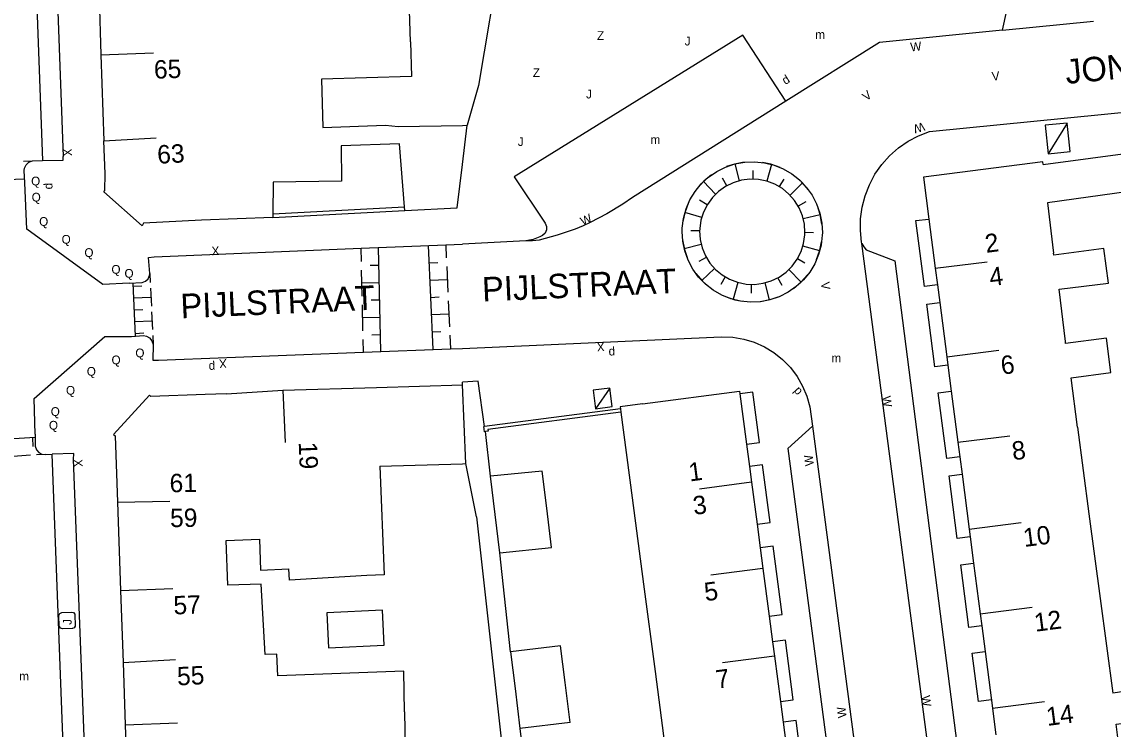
# Model space of a CAD drawing. Extents: x 134999 to 136502, y 457398 to 459002.
# Drawn here: x 135974.8 to 136037.3, y 457580.9 to 457621.4 of the extents above; entities that cross this region are included whole.
import ezdxf

# ---------------------------------------------------------------- set-up
doc = ezdxf.new("R2010")
doc.units = 0
for name, color, linetype in [('RI_DGTB_15', 7, 'Continuous'), ('RI_DGTB_2', 7, 'Continuous'), ('RI_DGTB_29', 7, 'Continuous'), ('RI_DGTB_30', 7, 'Continuous'), ('RI_DGTB_31', 7, 'Continuous'), ('RI_DGTB_32', 7, 'Continuous'), ('RI_DGTB_35', 7, 'Continuous'), ('RI_DGTB_36', 7, 'Continuous'), ('RI_DGTB_37', 7, 'Continuous'), ('RI_DGTB_4', 7, 'Continuous'), ('RI_DGTB_43', 7, 'Continuous'), ('RI_DGTB_5', 7, 'Continuous'), ('RI_DGTB_53', 7, 'Continuous'), ('RI_DGTB_54', 7, 'Continuous'), ('RI_DGTB_6', 7, 'Continuous')]:
    doc.layers.add(name, color=color, linetype=linetype)

msp = doc.modelspace()

# ---------------------------------------------------------------- linework, layer by layer
at = {"layer": 'RI_DGTB_15'}
for p, q in [((135979.311, 457619.497), (135982.309, 457619.611)), ((135979.48, 457614.566), (135982.475, 457614.742)), ((136027.075, 457607.269), (136030.051, 457607.647)), ((136027.732, 457602.207), (136030.708, 457602.585)), ((135989.723, 457600.283), (135989.852, 457597.286)), ((136028.369, 457597.306), (136031.345, 457597.683)), ((136016.557, 457595.016), (136013.582, 457594.629)), ((135980.251, 457593.871), (135983.251, 457593.928)), ((136029.014, 457592.338), (136031.99, 457592.715)), ((136017.206, 457590.075), (136014.231, 457589.688)), ((135980.428, 457588.813), (135983.426, 457588.93)), ((136029.645, 457587.482), (136032.621, 457587.86)), ((136017.865, 457585.065), (136014.89, 457584.678)), ((135980.578, 457584.689), (135983.573, 457584.857)), ((136030.348, 457582.074), (136033.324, 457582.452)), ((135980.698, 457581.119), (135983.696, 457581.236))]:
    msp.add_line(p, q, dxfattribs=at)
at = {"layer": 'RI_DGTB_2'}
for p, q in [((135986.49, 457600.08), (135989.723, 457600.283)), ((135989.723, 457600.283), (135995.09, 457600.45)), ((136010.32, 457599.5), (136009.038, 457599.335))]:
    msp.add_line(p, q, dxfattribs=at)
msp.add_lwpolyline([(135995.275, 457595.933), (135995.53, 457589.71), (135994.53, 457589.67)], dxfattribs=at)
at = {"layer": 'RI_DGTB_30'}
for points in [[(136033.375, 457615.465), (136033.539, 457613.826), (136034.788, 457613.951), (136034.624, 457615.59), (136033.375, 457615.465)], [(136034.624, 457615.59), (136033.539, 457613.826)], [(136007.483, 457600.284), (136007.621, 457599.223), (136008.583, 457599.348), (136008.445, 457600.409), (136007.483, 457600.284)], [(136008.445, 457600.409), (136007.621, 457599.223)]]:
    msp.add_lwpolyline(points, dxfattribs=at)
at = {"layer": 'RI_DGTB_31'}
for p, q in [((135974.878, 457613.4), (135975.388, 457613.423)), ((136015.862, 457612.283), (136015.618, 457613.252)), ((136017.695, 457613.222), (136017.422, 457612.259)), ((136015.132, 457611.993), (136014.889, 457612.429)), ((136016.643, 457612.374), (136016.65, 457612.873)), ((135971.932, 457612.267), (135974.938, 457612.402)), ((136014.501, 457611.524), (136013.805, 457612.241)), ((136018.4, 457612.377), (136018.144, 457611.948)), ((136019.479, 457612.157), (136018.76, 457611.46)), ((136014.013, 457610.907), (136013.584, 457611.164)), ((136019.667, 457611.072), (136019.23, 457610.829)), ((136013.701, 457610.186), (136012.74, 457610.459)), ((136020.49, 457610.342), (136019.52, 457610.098)), ((136013.586, 457609.407), (136013.086, 457609.414)), ((136020.111, 457609.309), (136019.611, 457609.317)), ((135994.225, 457607.662), (135994.209, 457608.417)), ((135995.334, 457602.499), (135995.208, 457608.458)), ((135998.048, 457608.574), (135998.314, 457602.615)), ((135999.048, 457608.615), (135999.081, 457607.868)), ((136013.677, 457608.625), (136012.707, 457608.381)), ((136020.458, 457608.264), (136019.496, 457608.538)), ((135995.23, 457607.434), (135994.73, 457607.424)), ((135998.093, 457607.577), (135998.592, 457607.599)), ((136013.967, 457607.894), (136013.531, 457607.651)), ((136019.614, 457607.559), (136019.184, 457607.816)), ((135982.111, 457606.974), (135982.134, 457606.466)), ((135994.267, 457605.674), (135994.235, 457607.165)), ((135999.103, 457607.375), (135999.169, 457605.896)), ((136014.437, 457607.263), (136013.719, 457606.566)), ((136019.392, 457606.482), (136018.696, 457607.199)), ((135981.135, 457606.422), (135981.273, 457603.388)), ((135981.143, 457606.251), (135981.642, 457606.274)), ((135995.251, 457606.44), (135994.251, 457606.419)), ((135998.137, 457606.591), (135999.136, 457606.636)), ((136015.054, 457606.775), (136014.798, 457606.346)), ((136015.776, 457606.463), (136015.503, 457605.501)), ((136016.544, 457605.849), (136016.552, 457606.349)), ((136017.577, 457605.471), (136017.333, 457606.44)), ((136018.308, 457606.293), (136018.065, 457606.73)), ((135981.174, 457605.574), (135982.173, 457605.619)), ((135982.15, 457606.127), (135982.196, 457605.111)), ((135998.181, 457605.605), (135998.68, 457605.628)), ((135994.309, 457603.686), (135994.277, 457605.177)), ((135995.272, 457605.446), (135994.772, 457605.436)), ((135999.191, 457605.404), (135999.257, 457603.925)), ((135981.205, 457604.897), (135981.704, 457604.919)), ((135982.211, 457604.773), (135982.257, 457603.757)), ((135995.293, 457604.452), (135994.293, 457604.431)), ((135998.225, 457604.62), (135999.224, 457604.664)), ((135981.235, 457604.219), (135982.234, 457604.265)), ((135981.266, 457603.542), (135981.766, 457603.565)), ((135982.273, 457603.418), (135982.296, 457602.91)), ((135994.335, 457602.461), (135994.319, 457603.189)), ((135995.314, 457603.458), (135994.814, 457603.448)), ((135998.269, 457603.634), (135998.768, 457603.656)), ((135999.279, 457603.432), (135999.314, 457602.653)), ((135975.542, 457597.579), (135972.568, 457597.395)), ((135975.385, 457597.569), (135975.415, 457597.07)), ((135975.279, 457596.561), (135974.278, 457596.499)), ((135976.114, 457596.612), (135975.613, 457596.581))]:
    msp.add_line(p, q, dxfattribs=at)
for points in [[(136016.134, 457613.347), (136015.578, 457613.242), (136015.123, 457613.093)], [(136018.189, 457613.045), (136017.655, 457613.232), (136017.182, 457613.331)], [(136014.271, 457612.63), (136013.834, 457612.27), (136013.455, 457611.855)], [(136019.818, 457611.757), (136019.449, 457612.186), (136019.088, 457612.508)], [(136019.611, 457609.315), (136019.579, 457609.805), (136019.467, 457610.282), (136019.28, 457610.736), (136019.021, 457611.152), (136018.698, 457611.522), (136018.32, 457611.834), (136017.896, 457612.08), (136017.437, 457612.255), (136016.956, 457612.353), (136016.466, 457612.371), (136015.98, 457612.31), (136015.509, 457612.17), (136015.068, 457611.956), (136014.667, 457611.673), (136014.318, 457611.329), (136014.028, 457610.933), (136013.807, 457610.495), (136013.66, 457610.027), (136013.591, 457609.541), (136013.586, 457609.378)], [(136012.927, 457610.979), (136012.735, 457610.446), (136012.629, 457609.95)], [(136020.587, 457609.801), (136020.486, 457610.358), (136020.328, 457610.842)], [(136013.586, 457609.407), (136013.619, 457608.918), (136013.73, 457608.44), (136013.918, 457607.987), (136014.176, 457607.57), (136014.499, 457607.201), (136014.878, 457606.889), (136015.302, 457606.642), (136015.761, 457606.468), (136016.241, 457606.37), (136016.732, 457606.352), (136017.218, 457606.413), (136017.688, 457606.553), (136018.13, 457606.767), (136018.531, 457607.05), (136018.88, 457607.394), (136019.169, 457607.79), (136019.39, 457608.228), (136019.537, 457608.696), (136019.606, 457609.182), (136019.611, 457609.315)], [(136012.612, 457608.902), (136012.716, 457608.346), (136012.867, 457607.886)], [(136020.283, 457607.772), (136020.47, 457608.306), (136020.569, 457608.779)], [(136013.376, 457606.971), (136013.745, 457606.541), (136014.105, 457606.218)], [(136018.967, 457606.122), (136019.399, 457606.488), (136019.746, 457606.872)], [(136015.069, 457605.652), (136015.606, 457605.474), (136016.016, 457605.392)], [(136017.064, 457605.376), (136017.62, 457605.481), (136018.079, 457605.632)], [(135976.906, 457587.391), (135976.963, 457587.501), (135977.072, 457587.559), (135977.639, 457587.579), (135977.742, 457587.548), (135977.81, 457587.464), (135977.834, 457586.773), (135977.781, 457586.679), (135977.679, 457586.645), (135977.671, 457586.646), (135977.104, 457586.626), (135976.992, 457586.664), (135976.928, 457586.764), (135976.927, 457586.768), (135976.906, 457587.391)]]:
    msp.add_lwpolyline(points, dxfattribs=at)
at = {"layer": 'RI_DGTB_4'}
for p, q in [((135979.168, 457623.686), (135979.311, 457619.497)), ((135979.311, 457619.497), (135979.48, 457614.566)), ((136026.707, 457610.094), (136027.074, 457607.269)), ((136027.074, 457607.269), (136027.197, 457606.327)), ((136027.197, 457606.327), (136027.328, 457605.316)), ((136027.328, 457605.316), (136027.732, 457602.207)), ((136027.732, 457602.207), (136027.796, 457601.719)), ((136027.796, 457601.719), (136027.988, 457600.243)), ((135986.49, 457600.08), (135985.275, 457600.04)), ((136015.891, 457600.085), (136016.27, 457597.201)), ((136027.988, 457600.243), (136028.369, 457597.306)), ((136016.27, 457597.201), (136016.44, 457595.912)), ((136028.369, 457597.306), (136028.477, 457596.474)), ((136028.477, 457596.474), (136028.607, 457595.474)), ((136016.44, 457595.912), (136016.558, 457595.016)), ((136016.558, 457595.016), (136016.874, 457592.611)), ((136028.607, 457595.474), (136029.015, 457592.338)), ((135980.251, 457593.871), (135980.428, 457588.813)), ((136016.874, 457592.611), (136017.051, 457591.262)), ((136029.015, 457592.338), (136029.074, 457591.884)), ((136029.074, 457591.884), (136029.268, 457590.388)), ((136017.051, 457591.262), (136017.207, 457590.075)), ((136017.207, 457590.075), (136017.565, 457587.349)), ((136029.268, 457590.388), (136029.645, 457587.482)), ((135980.428, 457588.813), (135980.573, 457584.689)), ((136029.645, 457587.482), (136029.735, 457586.788)), ((136017.565, 457587.349), (136017.758, 457585.879)), ((136029.735, 457586.788), (136029.927, 457585.321)), ((136017.758, 457585.879), (136017.865, 457585.065)), ((136017.865, 457585.065), (136018.207, 457582.458)), ((136029.927, 457585.321), (136030.348, 457582.074)), ((135980.573, 457584.689), (135980.698, 457581.119)), ((136018.207, 457582.458), (136018.362, 457581.278)), ((136030.348, 457582.074), (136030.467, 457581.151)), ((136030.348, 457582.074), (136030.467, 457581.151)), ((136018.362, 457581.278), (136018.517, 457580.097)), ((135980.698, 457581.119), (135980.824, 457577.485)), ((136030.467, 457581.151), (136030.545, 457580.551))]:
    msp.add_line(p, q, dxfattribs=at)
for points in [[(135989.15, 457610.184), (135985.073, 457610.035), (135981.749, 457609.858), (135981.674, 457609.705), (135979.476, 457611.644), (135979.526, 457611.72), (135979.544, 457612.686), (135979.48, 457614.566)], [(136033.253, 457613.224), (136033.235, 457613.361), (136026.396, 457612.493), (136026.707, 457610.094)], [(135985.275, 457600.04), (135982.162, 457599.937), (135982.08, 457600.008), (135980.026, 457597.746), (135980.118, 457597.68), (135980.251, 457593.871)], [(136010.32, 457599.5), (136015.873, 457600.224), (136015.891, 457600.085)]]:
    msp.add_lwpolyline(points, dxfattribs=at)
at = {"layer": 'RI_DGTB_5'}
for p, q in [((136000, 457613.208), (136000.274, 457615.461)), ((136000, 457615.456), (136000.274, 457615.461)), ((136033.253, 457613.224), (136040.053, 457614.133)), ((135996.712, 457610.584), (135996.696, 457610.784)), ((135989.151, 457610.384), (135989.15, 457610.184)), ((136009.038, 457599.335), (136009.052, 457599.228)), ((136009.052, 457599.228), (136009.078, 457599.03)), ((136009.078, 457599.03), (136009.724, 457594.127)), ((136035.222, 457598.175), (136035.873, 457593.207)), ((136009.724, 457594.127), (136010.374, 457589.186)), ((136035.873, 457593.207), (136036.509, 457588.354)), ((135986.58, 457589.129), (135986.482, 457591.679)), ((136010.374, 457589.186), (136011.034, 457584.177)), ((136036.509, 457588.354), (136037.235, 457582.932)), ((136011.034, 457584.177), (136011.688, 457579.209))]:
    msp.add_line(p, q, dxfattribs=at)
for points in [[(135997.024, 457620.235), (135996.951, 457622.661), (135987.745, 457622.403), (135987.709, 457624.005)], [(135997.024, 457620.235), (135997.084, 457618.247), (135991.936, 457618.106), (135992.018, 457615.334)], [(135992.018, 457615.334), (135995.609, 457615.469), (135996.332, 457615.393), (136000, 457615.456)], [(135996.696, 457610.784), (135996.411, 457614.392), (135993.053, 457614.288), (135993.089, 457612.263), (135989.162, 457612.197), (135989.151, 457610.384)], [(135996.712, 457610.584), (135999.7, 457610.741), (136000, 457613.208)], [(136038.165, 457611.661), (136033.501, 457611.015), (136033.848, 457608.13)], [(136034.523, 457603.07), (136034.171, 457606.072), (136036.982, 457606.426), (136036.733, 457608.405), (136033.861, 457608.026), (136033.848, 457608.13)], [(136035.222, 457598.175), (136034.851, 457601.002), (136037.129, 457601.3), (136036.875, 457603.265), (136034.536, 457602.956), (136034.523, 457603.07)], [(135986.482, 457591.679), (135988.381, 457591.761), (135988.449, 457589.98), (135990.071, 457590.058)], [(135994.53, 457589.67), (135990.102, 457589.409), (135990.071, 457590.058)], [(135988.717, 457585.144), (135988.48, 457589.182), (135986.58, 457589.129)], [(135996.689, 457581.861), (135996.646, 457584.205), (135989.43, 457583.938), (135989.379, 457585.177), (135988.717, 457585.144)], [(136037.759, 457578.563), (136037.423, 457581.16), (136038.656, 457581.312), (136038.407, 457583.099), (136037.235, 457582.932)], [(135996.689, 457581.861), (135996.727, 457579.784), (135989.531, 457579.517), (135989.592, 457577.896)]]:
    msp.add_lwpolyline(points, dxfattribs=at)
at = {"layer": 'RI_DGTB_53'}
for p, q in [((135975.58, 457624.052), (135975.971, 457613.437)), ((136000.018, 457600.603), (136000.012, 457600.755)), ((135977.329, 457575.164), (135976.524, 457596.625)), ((136000.811, 457593.027), (136000.203, 457596.086))]:
    msp.add_line(p, q, dxfattribs=at)
for points in [[(135975.971, 457613.437), (135977.148, 457613.465), (135977.144, 457613.675)], [(135974.948, 457612.168), (135974.919, 457612.875), (135974.938, 457613.009), (135975.029, 457613.201), (135975.185, 457613.345), (135975.383, 457613.423), (135975.971, 457613.437)], [(136020.611, 457609.3), (136020.605, 457609.163), (136020.54, 457608.601), (136020.396, 457608.053), (136020.177, 457607.531), (136019.886, 457607.045), (136019.53, 457606.605), (136019.116, 457606.22), (136018.651, 457605.896), (136018.145, 457605.641), (136017.609, 457605.46), (136017.052, 457605.357), (136016.487, 457605.332), (136015.923, 457605.388), (136015.373, 457605.522), (136014.848, 457605.732), (136014.357, 457606.015), (136013.911, 457606.363), (136013.518, 457606.771), (136013.187, 457607.23), (136012.923, 457607.731), (136012.733, 457608.265), (136012.62, 457608.819), (136012.586, 457609.384), (136012.591, 457609.561), (136012.659, 457610.123), (136012.806, 457610.67), (136013.028, 457611.191), (136013.321, 457611.675), (136013.679, 457612.113), (136014.096, 457612.497), (136014.562, 457612.818), (136015.069, 457613.07), (136015.606, 457613.249), (136016.163, 457613.35), (136016.729, 457613.371), (136017.293, 457613.313), (136017.842, 457613.176), (136018.367, 457612.963), (136018.856, 457612.678), (136019.301, 457612.328), (136019.691, 457611.918), (136020.02, 457611.457), (136020.281, 457610.954), (136020.469, 457610.42), (136020.58, 457609.865), (136020.611, 457609.3)], [(135980.929, 457606.411), (135979.413, 457606.347), (135975.076, 457609.518), (135974.948, 457612.168)], [(135982.111, 457606.974), (135982.036, 457607.891), (135982.352, 457607.931)], [(135980.929, 457606.411), (135981.677, 457606.45), (135981.868, 457606.528), (135982.016, 457606.673), (135982.098, 457606.862), (135982.111, 457606.974)], [(135975.538, 457597.768), (135975.478, 457599.804), (135979.532, 457603.36), (135981.056, 457603.371)], [(135981.056, 457603.371), (135981.743, 457603.423), (135981.913, 457603.39), (135982.098, 457603.283), (135982.232, 457603.115), (135982.296, 457602.91)], [(135982.296, 457602.91), (135982.284, 457602.009), (135982.605, 457602.007)], [(136001.267, 457598.211), (136000.91, 457600.81), (136000.012, 457600.755)], [(136020.053, 457598.22), (136023.464, 457572.314)], [(135975.538, 457597.768), (135975.552, 457597.075), (135975.615, 457596.881), (135975.748, 457596.725), (135975.929, 457596.631), (135976.114, 457596.612)], [(135976.114, 457596.612), (135976.524, 457596.625)], [(135977.747, 457596.327), (135977.756, 457596.663), (135976.524, 457596.625)]]:
    msp.add_lwpolyline(points, dxfattribs=at)
at = {"layer": 'RI_DGTB_54'}
for p, q in [((136030.927, 457620.9), (136036.129, 457621.417)), ((135989.15, 457610.184), (135996.712, 457610.584)), ((135989.151, 457610.384), (135996.696, 457610.784)), ((136003.628, 457608.838), (136000, 457608.654)), ((136009.052, 457599.228), (136001.267, 457598.211)), ((136001.619, 457595.359), (136001.334, 457597.918)), ((135979.327, 457554.201), (135977.747, 457596.327)), ((136000.811, 457593.027), (136002.436, 457578.352)), ((136002.761, 457585.3), (136002.152, 457590.982))]:
    msp.add_line(p, q, dxfattribs=at)
for points in [[(135974.177, 457695.987), (135975.088, 457668.552), (135975.486, 457657.817), (135975.808, 457649.955), (135977.144, 457613.675)], [(136030.927, 457620.9), (136031.413, 457623.18), (136031.17, 457625.9), (136026.883, 457626.945), (136025.887, 457637.501), (136030.13, 457636.435), (136025.327, 457645.046), (136023.329, 457665.804), (136024.687, 457667.628)], [(136003.046, 457632.816), (136002.73, 457628.723), (136002.204, 457625.352), (136000.929, 457617.739), (136000.274, 457615.461)], [(136018.517, 457616.845), (136016.064, 457620.629), (136002.961, 457612.5), (136004.712, 457609.906), (136004.749, 457609.857), (136004.822, 457609.672), (136004.818, 457609.473), (136004.737, 457609.291), (136004.591, 457609.156), (136004.44, 457609.072), (136004.045, 457608.917), (136003.628, 457608.838)], [(136030.927, 457620.9), (136023.884, 457620.202), (136018.517, 457616.845)], [(136022.871, 457608.685), (136022.858, 457608.761), (136022.789, 457609.432), (136022.8, 457610.107), (136022.891, 457610.776), (136023.06, 457611.43), (136023.305, 457612.059), (136023.623, 457612.655), (136024.009, 457613.209), (136024.458, 457613.713), (136024.963, 457614.161), (136025.517, 457614.546), (136026.114, 457614.863), (136026.743, 457615.107), (136050.448, 457617.454)], [(136018.517, 457616.845), (136009.733, 457611.326), (136009.196, 457610.952), (136008.275, 457610.386), (136007.314, 457609.891), (136006.912, 457609.709), (136006.455, 457609.52), (136005.435, 457609.161), (136004.392, 457608.878), (136004.012, 457608.838), (136003.628, 457608.838)], [(136027.197, 457606.327), (136026.452, 457606.233), (136025.963, 457609.999), (136026.707, 457610.094)], [(136022.871, 457608.685), (136022.976, 457608.493), (136023.126, 457608.334), (136024.765, 457607.7), (136034.926, 457528.466), (136033.865, 457527.72), (136033.699, 457527.563), (136033.596, 457527.358), (136033.571, 457527.233)], [(136027.576, 457572.866), (136022.871, 457608.685)], [(135982.352, 457607.931), (135994.209, 457608.417)], [(135994.209, 457608.417), (135999.048, 457608.615)], [(135999.048, 457608.615), (136000, 457608.654)], [(136027.796, 457601.719), (136027.052, 457601.622), (136026.586, 457605.219), (136027.328, 457605.316)], [(136000, 457602.68), (136014.388, 457603.325), (136014.843, 457603.354), (136015.479, 457603.325), (136016.106, 457603.218), (136016.715, 457603.032), (136017.295, 457602.771), (136017.839, 457602.44), (136018.336, 457602.044), (136018.78, 457601.588), (136019.163, 457601.08), (136019.48, 457600.528), (136019.725, 457599.94), (136019.894, 457599.327), (136020.053, 457598.22)], [(135982.605, 457602.007), (135994.335, 457602.461)], [(135994.335, 457602.461), (135999.314, 457602.653)], [(135999.314, 457602.653), (136000, 457602.68)], [(136016.27, 457597.201), (136017.014, 457597.295), (136016.635, 457600.181), (136015.891, 457600.085)], [(136028.477, 457596.474), (136027.734, 457596.378), (136027.244, 457600.147), (136027.988, 457600.243)], [(136009.078, 457599.03), (136001.459, 457598.035), (136001.472, 457597.936), (136001.334, 457597.918)], [(136001.334, 457597.918), (136001.274, 457597.91), (136001.235, 457598.207), (136001.267, 457598.211)], [(136020.053, 457598.22), (136018.629, 457596.95), (136030.3, 457508.3)], [(136016.874, 457592.611), (136017.618, 457592.706), (136017.182, 457596.007), (136016.44, 457595.912)], [(136029.074, 457591.884), (136028.33, 457591.792), (136027.864, 457595.378), (136028.607, 457595.474)], [(136017.565, 457587.349), (136018.304, 457587.439), (136017.785, 457591.356), (136017.051, 457591.262)], [(136029.735, 457586.788), (136028.996, 457586.695), (136028.529, 457590.293), (136029.268, 457590.388)], [(136018.207, 457582.458), (136018.946, 457582.553), (136018.497, 457585.974), (136017.758, 457585.879)], [(136030.285, 457582.555), (136029.542, 457582.464), (136029.182, 457585.228), (136029.927, 457585.321)], [(136018.858, 457577.501), (136019.597, 457577.594), (136019.102, 457581.368), (136018.362, 457581.278)], [(136003.295, 457580.91), (136003.638, 457578.086), (136003.774, 457578.099)]]:
    msp.add_lwpolyline(points, dxfattribs=at)
at = {"layer": 'RI_DGTB_6'}
for p, q in [((135995.09, 457600.45), (136000, 457600.602)), ((136000, 457600.602), (136000.018, 457600.603)), ((136000.203, 457596.086), (136000.018, 457600.603)), ((135995.275, 457595.933), (136000, 457596.08)), ((136000, 457596.08), (136000.203, 457596.086)), ((136006.18, 457581.26), (136003.295, 457580.91))]:
    msp.add_line(p, q, dxfattribs=at)
for points in [[(136004.827, 457593.528), (136004.572, 457595.657), (136001.619, 457595.359)], [(136001.886, 457593.17), (136001.619, 457595.359)], [(136002.152, 457590.982), (136001.886, 457593.17)], [(136002.152, 457590.982), (136005.096, 457591.279), (136004.827, 457593.528)], [(135992.247, 457587.531), (135992.343, 457585.533), (135995.519, 457585.686), (135995.423, 457587.684), (135992.247, 457587.531)], [(136005.891, 457583.552), (136005.627, 457585.639), (136002.761, 457585.3)], [(136002.761, 457585.3), (136003.016, 457583.203)], [(136003.016, 457583.203), (136003.295, 457580.91)], [(136006.18, 457581.26), (136005.891, 457583.552)]]:
    msp.add_lwpolyline(points, dxfattribs=at)

# ---------------------------------------------------------------- texts
at = {"layer": 'RI_DGTB_29'}
for rotation, p in [(32.14834, (136018.49, 457617.765)), (92.01159, (135976.541, 457611.798)), (2.6399, (136008.382, 457602.27)), (2.56886, (135985.486, 457601.45)), (132.26546, (136019.482, 457600.232))]:
    msp.add_text('d', height=0.499, rotation=rotation, dxfattribs=at).set_placement(p)
at = {"layer": 'RI_DGTB_30'}
for s, height, rotation, p in [('W', 0.499, 5.67059, (136025.674, 457619.689)), ('V', 0.499, 5.33709, (136030.332, 457618.012)), ('V', 0.5, 37.50378, (136023.133, 457616.825)), ('W', 0.499, 196.67264, (136026.382, 457615.647)), ('X', 0.5, 272.17816, (135977.135, 457614.124)), ('W', 0.499, 24.52331, (136006.9, 457609.699)), ('X', 0.499, 2.56619, (135985.656, 457608.008)), ('V', 0.5, 277.28656, (136020.52, 457606.461)), ('X', 0.499, 182.64015, (136008.135, 457603.039)), ('X', 0.499, 182.57232, (135986.505, 457602.076)), ('W', 0.499, 277.47626, (136024.022, 457599.924)), ('X', 0.499, 272.14773, (135977.747, 457596.326)), ('W', 0.5, 97.41219, (136020.128, 457595.982)), ('W', 0.499, 277.47626, (136026.273, 457582.771)), ('W', 0.5, 97.41219, (136022.009, 457581.554))]:
    msp.add_text(s, height=height, rotation=rotation, dxfattribs=at).set_placement(p)
at = {"layer": 'RI_DGTB_31'}
for s, p in [('J', (136012.728, 457620.034)), ('J', (136007.084, 457617.001)), ('J', (136003.175, 457614.275)), ('Q', (135975.313, 457612.018)), ('Q', (135975.345, 457611.094)), ('Q', (135975.772, 457609.701)), ('Q', (135977.059, 457608.679)), ('Q', (135978.363, 457607.92)), ('Q', (135979.91, 457606.958)), ('Q', (135980.658, 457606.731)), ('Q', (135981.281, 457602.173)), ('Q', (135979.916, 457601.772)), ('Q', (135978.499, 457601.117)), ('Q', (135977.309, 457600.031)), ('Q', (135976.436, 457598.816)), ('Q', (135976.331, 457598.031))]:
    msp.add_text(s, height=0.5, dxfattribs=at).set_placement(p)
msp.add_text('J', height=0.5, rotation=90, dxfattribs=at).set_placement((135977.631, 457586.852))
at = {"layer": 'RI_DGTB_32'}
for p in [(136007.71, 457620.352), (136004.031, 457618.22)]:
    msp.add_text('Z', height=0.5, dxfattribs=at).set_placement(p)
at = {"layer": 'RI_DGTB_35'}
for s, rotation, p in [('63', 3.1302, (135982.558, 457613.256)), ('2', 7.4075, (136029.989, 457608.152)), ('19', 272.2249, (135990.631, 457597.307)), ('1', 7.4988, (136013.02, 457595.058)), ('61', 0.8439, (135983.245, 457594.44))]:
    msp.add_text(s, height=1.054, rotation=rotation, dxfattribs=at).set_placement(p)
at = {"layer": 'RI_DGTB_36'}
for s, rotation, p in [('65', 1.9588, (135982.36, 457618.125)), ('4', 7.4061, (136030.236, 457606.238)), ('6', 7.4061, (136030.892, 457601.176)), ('8', 7.4061, (136031.53, 457596.275)), ('3', 7.4988, (136013.269, 457593.143)), ('59', 0.8431, (135983.273, 457592.442)), ('10', 7.4061, (136032.174, 457591.306)), ('5', 7.4988, (136013.918, 457588.201)), ('57', 1.9877, (135983.479, 457587.443)), ('12', 7.4061, (136032.806, 457586.451)), ('55', 2.9636, (135983.69, 457583.374)), ('7', 7.4988, (136014.577, 457583.192)), ('14', 7.4061, (136033.492, 457581.057))]:
    msp.add_text(s, height=1.054, rotation=rotation, dxfattribs=at).set_placement(p)
at = {"layer": 'RI_DGTB_37'}
for s, rotation, p in [('JONGERIUSSTRAAT', 5.65305, (136034.579, 457617.823)), ('PIJLSTRAAT', 2.59065, (136001.158, 457605.361)), ('PIJLSTRAAT', 2.5618, (135983.895, 457604.403))]:
    msp.add_text(s, height=1.4, rotation=rotation, dxfattribs=at).set_placement(p)
at = {"layer": 'RI_DGTB_43'}
for p in [(136020.205, 457620.41), (136010.771, 457614.388), (136021.128, 457601.885), (135974.632, 457583.664)]:
    msp.add_text('m', height=0.5, dxfattribs=at).set_placement(p)

doc.saveas('drawing.dxf')
